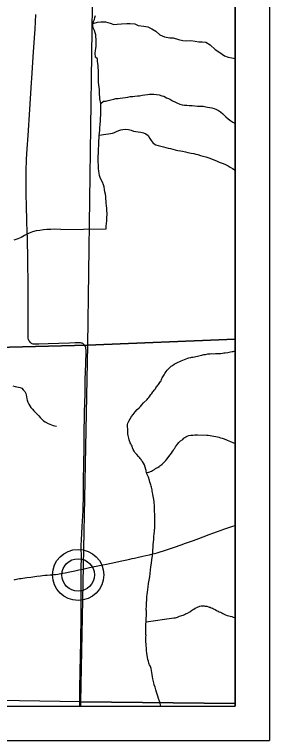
# Model space of a CAD drawing. Extents: x 0 to 34, y 0 to 22.
# Drawn here: x 8.26 to 9, y 14 to 16.111 of the extents above; entities that cross this region are included whole.
import ezdxf

# ---------------------------------------------------------------- set-up
doc = ezdxf.new("R2010")
doc.units = 0
for name, color, linetype in [('GM_X_Corporation', 7, 'Continuous'), ('GM_X_County_Road', 7, 'Continuous'), ('GM_X_Minor_River', 7, 'Continuous'), ('GM_X_Township_Road', 7, 'Continuous'), ('GM_X_Unincorporated', 7, 'Continuous'), ('GM_X_Unincorporated_Location', 7, 'Continuous'), ('SH_Data', 7, 'Continuous')]:
    doc.layers.add(name, color=color, linetype=linetype)

msp = doc.modelspace()

# ---------------------------------------------------------------- linework, layer by layer
at = {"layer": 'GM_X_Corporation'}
msp.add_lwpolyline([(3.4463, 14.1), (8.9, 14.1), (8.9, 18.3034), (8.7111, 18.3046), (8.4971, 18.3046), (7.581, 18.3149)], dxfattribs=at)
for points in [[(7.4675, 16.2282), (8.4859, 16.2068), (8.4718, 15.1496), (7.4535, 15.1233)], [(8.9, 15.167), (8.9, 16.203), (8.4859, 16.2068), (8.4718, 15.1496)], [(8.9, 14.1074), (8.9, 15.167), (8.4718, 15.1496), (8.4517, 14.1122)], [(8.4718, 15.1496), (8.4517, 14.1122), (7.4459, 14.1288), (7.4535, 15.1233)], [(7.4457, 14.1), (8.4517, 14.1), (8.4517, 14.1122), (7.4459, 14.1288)], [(8.4517, 14.1), (8.9, 14.1), (8.9, 14.1074), (8.4517, 14.1122)]]:
    msp.add_lwpolyline(points, close=True, dxfattribs=at)
at = {"layer": 'GM_X_County_Road'}
msp.add_lwpolyline([(8.2589, 14.467), (8.262, 14.4681), (8.2655, 14.469), (8.2694, 14.4699), (8.2738, 14.4707), (8.2786, 14.4714), (8.2838, 14.4721), (8.2953, 14.4736), (8.3074, 14.4752), (8.3241, 14.4774), (8.3351, 14.4788), (8.3408, 14.4796), (8.3476, 14.4803), (8.3545, 14.4809), (8.3635, 14.4816), (8.3682, 14.482), (8.3731, 14.4824), (8.379, 14.4831), (8.3854, 14.4839), (8.3893, 14.4845), (8.3945, 14.4853), (8.3999, 14.4864), (8.4067, 14.4877), (8.4204, 14.4906), (8.4344, 14.4936), (8.4463, 14.4961), (8.4536, 14.4976), (8.4577, 14.4985), (8.4656, 14.5001), (8.474, 14.5019), (8.4866, 14.5046), (8.5014, 14.5077), (8.5164, 14.5109), (8.5269, 14.5131), (8.5404, 14.516), (8.5536, 14.5188), (8.5669, 14.5216), (8.5812, 14.5247), (8.5948, 14.5276), (8.6016, 14.529), (8.6084, 14.5305), (8.6194, 14.5329), (8.6321, 14.5357), (8.6409, 14.5378), (8.6516, 14.5402), (8.6609, 14.5424), (8.6661, 14.5437), (8.6737, 14.5458), (8.6826, 14.5484), (8.6921, 14.5513), (8.7009, 14.5541), (8.7122, 14.558), (8.7238, 14.562), (8.7438, 14.569), (8.7559, 14.5733), (8.7652, 14.5765), (8.7792, 14.5815), (8.795, 14.5874), (8.8075, 14.5923), (8.825, 14.5991), (8.8354, 14.603), (8.8489, 14.6079), (8.8594, 14.6115), (8.8706, 14.6153), (8.8824, 14.6192), (8.8941, 14.623), (8.9, 14.6248)], dxfattribs=at)
at = {"layer": 'GM_X_Minor_River'}
for points in [[(8.3943, 15.4859), (8.5254, 15.488), (8.5262, 15.4949), (8.5271, 15.504), (8.5276, 15.5097), (8.5281, 15.5173), (8.5283, 15.5336), (8.5277, 15.5397), (8.5274, 15.5469), (8.5268, 15.5553), (8.5261, 15.5617), (8.5258, 15.5682), (8.5252, 15.575), (8.5245, 15.5815), (8.5238, 15.5884), (8.5224, 15.5956), (8.5214, 15.6025), (8.52, 15.6101), (8.5182, 15.6158), (8.5149, 15.6238), (8.5112, 15.6307), (8.5086, 15.6372), (8.5068, 15.643), (8.5057, 15.649), (8.5047, 15.6567), (8.504, 15.6627), (8.5034, 15.6685), (8.5031, 15.6749), (8.5028, 15.6806), (8.5025, 15.6882), (8.5027, 15.7004), (8.5032, 15.7072), (8.5033, 15.7129), (8.5038, 15.7197), (8.5043, 15.7311), (8.5048, 15.7372), (8.5049, 15.7437), (8.5054, 15.7524), (8.5059, 15.76), (8.5063, 15.766), (8.5072, 15.7748), (8.5077, 15.7808), (8.5082, 15.7918), (8.5091, 15.801), (8.5097, 15.8101), (8.5101, 15.8169), (8.5103, 15.8306), (8.5108, 15.8366), (8.5105, 15.8427), (8.5099, 15.8522), (8.5078, 15.8659), (8.5072, 15.8716), (8.5061, 15.8781), (8.5062, 15.8861), (8.506, 15.8929), (8.5053, 15.8994), (8.5046, 15.9066), (8.504, 15.9131), (8.5037, 15.9192), (8.5034, 15.9256), (8.5037, 15.9427), (8.5034, 15.9496), (8.5027, 15.956), (8.5024, 15.9621), (8.5014, 15.9682), (8.5011, 15.9758), (8.5004, 15.9819), (8.4944, 15.9866), (8.4935, 15.9984), (8.4947, 16.0063), (8.4956, 16.0124), (8.4964, 16.0188), (8.4967, 16.0393), (8.4961, 16.0458), (8.4954, 16.0515), (8.494, 16.058), (8.4918, 16.0645), (8.4888, 16.0706), (8.4871, 16.0779), (8.4875, 16.0847), (8.4895, 16.0907), (8.4915, 16.0964), (8.4931, 16.1021), (8.4947, 16.1085)], [(8.4875, 16.0847), (8.4911, 16.0859), (8.5007, 16.089), (8.5102, 16.0899), (8.5235, 16.0896), (8.5374, 16.0861), (8.548, 16.0824), (8.5582, 16.0825), (8.57, 16.0837), (8.5856, 16.0848), (8.5951, 16.085), (8.6087, 16.0838), (8.6188, 16.0794), (8.6355, 16.0767), (8.6464, 16.0756), (8.6588, 16.0692), (8.6696, 16.0628), (8.6818, 16.0515), (8.6957, 16.0458), (8.7104, 16.0427), (8.7207, 16.0436), (8.7361, 16.0386), (8.7489, 16.0352), (8.7591, 16.0346), (8.7721, 16.035), (8.7845, 16.0331), (8.7951, 16.0313), (8.8046, 16.0314), (8.8148, 16.0308), (8.8283, 16.0232), (8.8419, 16.0095), (8.8557, 16.0004), (8.8695, 15.9909), (8.8797, 15.9872), (8.891, 15.985), (8.9, 15.9828)], [(8.5099, 15.8522), (8.5184, 15.8586), (8.5244, 15.8592), (8.5317, 15.8606), (8.5393, 15.8632), (8.5481, 15.8653), (8.5542, 15.8664), (8.5603, 15.867), (8.5667, 15.8681), (8.574, 15.8691), (8.5823, 15.8701), (8.5892, 15.8711), (8.5957, 15.8722), (8.6029, 15.8728), (8.609, 15.8735), (8.6166, 15.8741), (8.6231, 15.8748), (8.6303, 15.8762), (8.6383, 15.8772), (8.6455, 15.8786), (8.6516, 15.8793), (8.6577, 15.8792), (8.6641, 15.8795), (8.6717, 15.8786), (8.6801, 15.877), (8.6872, 15.8749), (8.6929, 15.8733), (8.7008, 15.869), (8.7069, 15.867), (8.7125, 15.8639), (8.7189, 15.8604), (8.7253, 15.8573), (8.731, 15.8541), (8.7397, 15.8502), (8.7461, 15.8486), (8.7529, 15.8473), (8.7605, 15.8472), (8.7673, 15.8467), (8.7753, 15.8462), (8.7829, 15.8454), (8.7912, 15.8448), (8.7988, 15.8447), (8.8079, 15.8442), (8.8148, 15.843), (8.8204, 15.8417), (8.8269, 15.8409), (8.8326, 15.84), (8.839, 15.838), (8.8447, 15.8357), (8.8522, 15.8314), (8.8582, 15.8279), (8.865, 15.8224), (8.8736, 15.8136), (8.88, 15.8081), (8.8875, 15.8023), (8.8935, 15.7981), (8.9, 15.7943)], [(8.5059, 15.76), (8.5253, 15.7631), (8.5322, 15.7645), (8.5382, 15.7652), (8.5443, 15.7662), (8.5504, 15.768), (8.5562, 15.7706), (8.5631, 15.7735), (8.5688, 15.7757), (8.5745, 15.7768), (8.5817, 15.7778), (8.5908, 15.7765), (8.5984, 15.7749), (8.6056, 15.7721), (8.6124, 15.7705), (8.6192, 15.7696), (8.6268, 15.7684), (8.6347, 15.7671), (8.6415, 15.7643), (8.6479, 15.7589), (8.6527, 15.7509), (8.6561, 15.7444), (8.662, 15.737), (8.6699, 15.732), (8.6767, 15.73), (8.6847, 15.7283), (8.6919, 15.7263), (8.6987, 15.7247), (8.7055, 15.7227), (8.7127, 15.7211), (8.7199, 15.7198), (8.7259, 15.7178), (8.7335, 15.7158), (8.7418, 15.7145), (8.7479, 15.7133), (8.7558, 15.7117), (8.763, 15.71), (8.7729, 15.708), (8.7805, 15.7067), (8.7861, 15.7051), (8.7918, 15.7043), (8.8001, 15.7015), (8.8066, 15.6995), (8.8149, 15.6975), (8.8209, 15.6955), (8.8266, 15.6935), (8.8387, 15.6887), (8.8462, 15.6852), (8.8541, 15.6817), (8.8598, 15.6797), (8.8659, 15.6773), (8.8719, 15.6745), (8.8802, 15.6706), (8.8862, 15.6667), (8.8926, 15.6636), (8.9, 15.6581)], [(8.3943, 15.4859), (8.3755, 15.4864), (8.3649, 15.4863), (8.3539, 15.4859), (8.3436, 15.4846), (8.3337, 15.483), (8.3223, 15.4822), (8.3123, 15.4791), (8.302, 15.4752), (8.2889, 15.4683), (8.2788, 15.4625), (8.2689, 15.459), (8.2574, 15.4548)], [(8.6296, 14.976), (8.6339, 14.9816), (8.6448, 14.9919), (8.6472, 14.9945), (8.6495, 14.9978), (8.6523, 15.0015), (8.6555, 15.006), (8.6586, 15.0089), (8.6618, 15.0134), (8.6637, 15.0156), (8.6653, 15.0182), (8.6673, 15.0205), (8.6689, 15.0227), (8.6705, 15.0253), (8.6724, 15.0279), (8.674, 15.0305), (8.676, 15.0331), (8.6776, 15.0353), (8.6799, 15.0383), (8.6819, 15.0409), (8.6835, 15.0435), (8.6851, 15.0457), (8.6864, 15.0495), (8.6879, 15.0521), (8.6888, 15.0544), (8.6904, 15.0577), (8.6924, 15.0607), (8.694, 15.063), (8.696, 15.0667), (8.6983, 15.07), (8.7003, 15.0734), (8.7031, 15.0771), (8.7066, 15.0808), (8.7105, 15.0849), (8.7148, 15.0885), (8.7183, 15.0907), (8.7237, 15.0943), (8.7272, 15.0961), (8.731, 15.0983), (8.7441, 15.1044), (8.7533, 15.1079), (8.7583, 15.11), (8.7629, 15.1118), (8.7663, 15.1124), (8.7717, 15.1138), (8.7743, 15.1144), (8.7774, 15.1147), (8.7819, 15.1154), (8.7862, 15.1167), (8.7911, 15.1177), (8.7949, 15.1184), (8.7991, 15.1194), (8.8041, 15.1208), (8.8098, 15.1221), (8.814, 15.1227), (8.8208, 15.1241), (8.8239, 15.1243), (8.8281, 15.1246), (8.8326, 15.1248), (8.8375, 15.1247), (8.8436, 15.1253), (8.8497, 15.1255), (8.8546, 15.1257), (8.8592, 15.1255), (8.8633, 15.1262), (8.8679, 15.1268), (8.8713, 15.1271), (8.8793, 15.1284), (8.8831, 15.1294), (8.8866, 15.1297), (8.8919, 15.131), (8.8946, 15.1313), (8.8972, 15.132), (8.9, 15.1329)], [(8.2548, 15.0312), (8.2616, 15.0291), (8.2661, 15.0282), (8.2711, 15.0277), (8.276, 15.0268), (8.2808, 15.0243), (8.2853, 15.02), (8.2897, 15.0146), (8.2922, 15.0092), (8.2936, 15.0046), (8.2945, 14.9996), (8.2955, 14.9939), (8.2962, 14.9893), (8.2979, 14.984), (8.3011, 14.9782), (8.3037, 14.9735), (8.3073, 14.9685), (8.3117, 14.9634), (8.3154, 14.9588), (8.325, 14.9486), (8.3302, 14.9439), (8.3346, 14.9392), (8.339, 14.9346), (8.3438, 14.9299), (8.3486, 14.9267), (8.3576, 14.9219), (8.3621, 14.9198), (8.367, 14.9174), (8.3715, 14.9162), (8.3764, 14.9145), (8.3817, 14.9136)], [(8.6425, 14.3731), (8.6426, 14.3769), (8.6424, 14.38), (8.6427, 14.3918), (8.6432, 14.3955), (8.6438, 14.4134), (8.6443, 14.4187), (8.6449, 14.4247), (8.6454, 14.4312), (8.6464, 14.4387), (8.6478, 14.4471), (8.6492, 14.4561), (8.651, 14.466), (8.6525, 14.4758), (8.6539, 14.4852), (8.656, 14.5049), (8.6575, 14.5155), (8.6586, 14.5258), (8.66, 14.5367), (8.6611, 14.5462), (8.6617, 14.5541), (8.6619, 14.5614), (8.6625, 14.5689), (8.6638, 14.5849), (8.6644, 14.5932), (8.6654, 14.6008), (8.6664, 14.6072), (8.6666, 14.6136), (8.667, 14.6167), (8.6668, 14.6201), (8.6669, 14.6243), (8.6667, 14.6296), (8.6668, 14.6349), (8.667, 14.6528), (8.6672, 14.6581), (8.6666, 14.6657), (8.6664, 14.6702), (8.6658, 14.6748), (8.6659, 14.679), (8.6657, 14.6843), (8.6651, 14.6897), (8.6649, 14.695), (8.6637, 14.7057), (8.6623, 14.7106), (8.6617, 14.7156), (8.6607, 14.7206), (8.6597, 14.7251), (8.6591, 14.729), (8.6581, 14.7324), (8.6574, 14.7362), (8.6564, 14.7397), (8.6554, 14.7431), (8.6543, 14.7466), (8.653, 14.7508), (8.6516, 14.7562), (8.6489, 14.7654), (8.6453, 14.7738), (8.6429, 14.7796), (8.6418, 14.7831), (8.6419, 14.7849), (8.6412, 14.7884), (8.6395, 14.7949), (8.6371, 14.8014), (8.6346, 14.8068), (8.6317, 14.8115), (8.6288, 14.8146), (8.627, 14.8173), (8.6248, 14.82), (8.6222, 14.8228), (8.6196, 14.8259), (8.6145, 14.8314), (8.6094, 14.8376), (8.6069, 14.8411), (8.6047, 14.8457), (8.6026, 14.8511), (8.6009, 14.8557), (8.5991, 14.8592), (8.5977, 14.8626), (8.5959, 14.8657), (8.5948, 14.8688), (8.5934, 14.8715), (8.5927, 14.8738), (8.5914, 14.8792), (8.5907, 14.8826), (8.5901, 14.8864), (8.5891, 14.8918), (8.5886, 14.8994), (8.5884, 14.9066), (8.5882, 14.9123), (8.5879, 14.9161), (8.588, 14.9188), (8.5889, 14.9226), (8.5901, 14.9248), (8.5917, 14.9282), (8.5997, 14.9416), (8.6044, 14.9479), (8.6104, 14.9553), (8.6162, 14.962), (8.6213, 14.9672), (8.6256, 14.9712), (8.6296, 14.976)], [(8.6429, 14.7796), (8.6497, 14.7798), (8.6574, 14.7833), (8.6604, 14.7851), (8.6639, 14.7869), (8.6666, 14.788), (8.6689, 14.7906), (8.6732, 14.7927), (8.6763, 14.7942), (8.6794, 14.7963), (8.6817, 14.7982), (8.6836, 14.7996), (8.6883, 14.8033), (8.6914, 14.8059), (8.6934, 14.8088), (8.6965, 14.8114), (8.6988, 14.8144), (8.7024, 14.8184), (8.7118, 14.8303), (8.7158, 14.8355), (8.7186, 14.84), (8.721, 14.8445), (8.7237, 14.8478), (8.7257, 14.85), (8.7273, 14.8534), (8.7301, 14.8575), (8.7329, 14.862), (8.7368, 14.8664), (8.7415, 14.8712), (8.7485, 14.8755), (8.75, 14.8778), (8.7524, 14.8796), (8.7543, 14.8814), (8.757, 14.8833), (8.7609, 14.885), (8.7662, 14.8868), (8.7719, 14.8877), (8.7776, 14.8879), (8.7837, 14.8885), (8.7913, 14.8891), (8.8178, 14.8882), (8.8223, 14.8877), (8.828, 14.8868), (8.8329, 14.8859), (8.8381, 14.885), (8.8438, 14.884), (8.8487, 14.8827), (8.8532, 14.8819), (8.8581, 14.8802), (8.8626, 14.8789), (8.866, 14.8777), (8.8735, 14.8752), (8.8772, 14.8735), (8.8821, 14.8715), (8.8869, 14.8698), (8.8959, 14.8657), (8.9, 14.8637)], [(8.6417, 14.3451), (8.7223, 14.3563), (8.7269, 14.3569), (8.7326, 14.3586), (8.7391, 14.3611), (8.7453, 14.3632), (8.7498, 14.3646), (8.7537, 14.3663), (8.7564, 14.3678), (8.7591, 14.3688), (8.7622, 14.3706), (8.7691, 14.3742), (8.7714, 14.3761), (8.7741, 14.3779), (8.7768, 14.3801), (8.7803, 14.3823), (8.7846, 14.3852), (8.7892, 14.3869), (8.793, 14.3887), (8.7957, 14.3898), (8.798, 14.3908), (8.8014, 14.3911), (8.8052, 14.3918), (8.8075, 14.3913), (8.8101, 14.3912), (8.8132, 14.3908), (8.8158, 14.3907), (8.8184, 14.3902), (8.8229, 14.3889), (8.8252, 14.3881), (8.8278, 14.3873), (8.8308, 14.386), (8.8342, 14.3848), (8.8379, 14.3828), (8.842, 14.3808), (8.8465, 14.3783), (8.8506, 14.3763), (8.8543, 14.3743), (8.8577, 14.3727), (8.8614, 14.371), (8.8648, 14.369), (8.8689, 14.3674), (8.8726, 14.3654), (8.8771, 14.3637), (8.882, 14.3624), (8.8858, 14.3616), (8.8903, 14.3603), (8.8944, 14.3587), (8.8989, 14.3574), (8.9, 14.357)], [(8.6844, 14.1), (8.6829, 14.1071), (8.6804, 14.1148), (8.678, 14.1221), (8.676, 14.129), (8.6739, 14.1348), (8.6717, 14.1402), (8.6701, 14.1474), (8.668, 14.1551), (8.6656, 14.162), (8.6642, 14.1674), (8.6629, 14.1716), (8.6622, 14.1754), (8.6616, 14.1796), (8.6606, 14.1849), (8.6593, 14.1918), (8.658, 14.1972), (8.6561, 14.209), (8.6544, 14.2155), (8.6533, 14.2174), (8.6518, 14.2198), (8.6508, 14.2217), (8.6501, 14.2251), (8.6484, 14.2309), (8.647, 14.2359), (8.6461, 14.2416), (8.6447, 14.2477), (8.6441, 14.2531), (8.6429, 14.2622), (8.6427, 14.2687), (8.6418, 14.2759), (8.6415, 14.2904), (8.6413, 14.2964), (8.6414, 14.301), (8.6416, 14.3048), (8.6413, 14.3082), (8.6414, 14.3116), (8.6411, 14.3158), (8.6413, 14.32), (8.6411, 14.3261), (8.6409, 14.3325), (8.6411, 14.3382), (8.6417, 14.3451), (8.6425, 14.3731)]]:
    msp.add_lwpolyline(points, dxfattribs=at)
at = {"layer": 'GM_X_Township_Road'}
msp.add_lwpolyline([(8.449, 14.1), (8.4491, 14.1059), (8.4494, 14.1226), (8.4496, 14.1375), (8.4497, 14.1548), (8.4502, 14.1964), (8.4506, 14.213), (8.451, 14.2322), (8.4526, 14.2998), (8.4532, 14.3519), (8.4536, 14.3675), (8.4536, 14.3718), (8.4537, 14.3891), (8.4535, 14.4071), (8.4536, 14.4976), (8.4539, 14.5372), (8.4538, 14.5434), (8.4536, 14.5514), (8.4536, 14.5688), (8.4541, 14.5824), (8.456, 14.6227), (8.4587, 14.6686), (8.4602, 14.7163), (8.4603, 14.7292), (8.4603, 14.7522), (8.4611, 14.8087), (8.4618, 14.8457), (8.4624, 14.8847), (8.4634, 14.956), (8.464, 14.9808), (8.4644, 15.0093), (8.4652, 15.0491), (8.4667, 15.0963), (8.4678, 15.1298), (8.4677, 15.1354), (8.4672, 15.1397), (8.4665, 15.1428), (8.4655, 15.1457), (8.4639, 15.1486), (8.4622, 15.1506), (8.4604, 15.1523), (8.4576, 15.1541), (8.456, 15.1549), (8.4539, 15.1555), (8.4515, 15.156), (8.4487, 15.1563), (8.4358, 15.1562), (8.419, 15.1556), (8.3577, 15.1532), (8.3304, 15.1522), (8.3255, 15.1521), (8.3186, 15.1522), (8.3159, 15.1523), (8.3137, 15.1527), (8.3114, 15.1535), (8.3092, 15.1546), (8.3072, 15.156), (8.3055, 15.1578), (8.3032, 15.1607), (8.3017, 15.1634), (8.3005, 15.1662), (8.2997, 15.1694), (8.2991, 15.1736), (8.2989, 15.1788), (8.299, 15.2015), (8.2992, 15.2207), (8.2993, 15.2508), (8.2991, 15.2912), (8.2993, 15.3377), (8.2982, 15.3823), (8.2981, 15.4158), (8.2977, 15.4425), (8.2971, 15.466), (8.2969, 15.4734), (8.2966, 15.4815), (8.2956, 15.5069), (8.2951, 15.5205), (8.2947, 15.5453), (8.2937, 15.5975), (8.2933, 15.6242), (8.2932, 15.6559), (8.2948, 15.69), (8.2969, 15.7203), (8.2993, 15.7593), (8.3044, 15.8346), (8.3083, 15.8979), (8.3113, 15.9406), (8.3142, 15.9884), (8.318, 16.0429), (8.3196, 16.0683), (8.3219, 16.1111)], dxfattribs=at)
at = {"layer": 'GM_X_Unincorporated'}
for radius in [0.0744, 0.0472]:
    msp.add_circle((8.4445, 14.4814), radius, dxfattribs=at)
at = {"layer": 'GM_X_Unincorporated_Location'}
msp.add_line((8.4445, 14.4814), (8.4445, 14.4814), dxfattribs=at)
at = {"layer": 'SH_Data'}
for p, q in [((9, 21), (9, 14)), ((8.9, 20.9), (8.9, 14.1)), ((8.9, 20.9), (8.9, 14.1)), ((8.9, 20.9), (8.9, 14.1)), ((2.1, 14.1), (8.9, 14.1)), ((2.1, 14.1), (8.9, 14.1)), ((2.1, 14.1), (8.9, 14.1)), ((2, 14), (9, 14))]:
    msp.add_line(p, q, dxfattribs=at)

doc.saveas('drawing.dxf')
